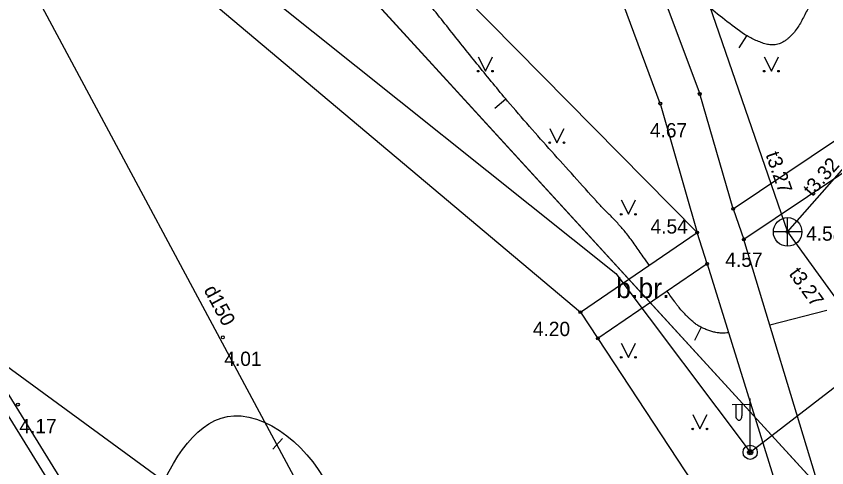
# Model space of a CAD drawing. Extents: x 519536 to 519949, y 326041 to 326519.
# Drawn here: x 519691.1 to 519719.44, y 326268.64 to 326284.42 of the extents above; entities that cross this region are included whole.
import ezdxf

# ---------------------------------------------------------------- set-up
doc = ezdxf.new("R2010")
doc.units = 0
for name, color, linetype in [('APGS_ELEM_####_####_#', 7, 'Continuous'), ('APGS_VADP_ZSPR_####_#', 7, 'Continuous'), ('CELI_CMAL_####_####_#', 7, 'Continuous'), ('CELI_CSEG_####_TKST_#', 7, 'Continuous'), ('RELJ_AATZ_####_TKST_#', 7, 'Continuous'), ('RELJ_ELEM_####_####_#', 7, 'Continuous'), ('RELJ_HORZ_PAMT_####_#', 7, 'Continuous'), ('ROBZ_UZMR_####_####_#', 7, 'Continuous'), ('SKAN_ELEM_####_####_#', 7, 'Continuous'), ('SKAN_ELEM_PAST_TKST_#', 7, 'Continuous'), ('SKAN_VADP_PAST_####_#', 7, 'Continuous'), ('SKAN_VADP_PAST_TKST_#', 7, 'Continuous'), ('SKAN_VADP_SPDK_####_#', 7, 'Continuous'), ('TERT_ELEM_####_####_#', 7, 'Continuous'), ('UDTK_VADP_UDEN_####_#', 7, 'Continuous'), ('UDTK_VADP_UDEN_TKST_#', 7, 'Continuous')]:
    doc.layers.add(name, color=color, linetype=linetype)

msp = doc.modelspace()

# ---------------------------------------------------------------- linework, layer by layer
at = {"layer": 'APGS_ELEM_####_####_#'}
for p, q in [((519716.759, 326270.852), (519716.124, 326270.847)), ((519716.259, 326270.848), (519716.259, 326270.456)), ((519716.469, 326270.85), (519716.469, 326270.456)), ((519716.759, 326269.185), (519716.759, 326271.068))]:
    msp.add_line(p, q, dxfattribs=at)
for radius in [0.25, 0.09]:
    msp.add_circle((519716.759, 326269.185), radius, dxfattribs=at)
msp.add_ellipse((519716.364, 326270.456), major_axis=(0, 0.151), ratio=0.695971, start_param=1.570796, end_param=4.712389, dxfattribs=at)
at = {"layer": 'APGS_VADP_ZSPR_####_#'}
for p, q in [((519699.01, 326285.847), (519712.059, 326275.435)), ((519716.759, 326269.185), (519727.709, 326277.648)), ((519712.059, 326275.435), (519716.759, 326269.185))]:
    msp.add_line(p, q, dxfattribs=at)
at = {"layer": 'CELI_CMAL_####_####_#'}
for p, q in [((519716.166, 326277.69), (519714.996, 326281.703)), ((519713.616, 326281.366), (519714.907, 326276.866)), ((519710.822, 326274.078), (519714.907, 326276.866)), ((519720.12, 326264.83), (519716.538, 326276.622)), ((519715.255, 326275.766), (519711.431, 326273.165)), ((519715.255, 326275.766), (519718.904, 326264.054))]:
    msp.add_line(p, q, dxfattribs=at)
for points in [[(519703.058, 326314.913), (519707.026, 326303.66), (519712.471, 326288.454), (519714.996, 326281.703)], [(519713.616, 326281.366), (519711.152, 326288.014), (519705.824, 326303.286), (519701.72, 326314.731), (519697.846, 326308.001)], [(519692.833, 326299.354), (519702.22, 326289.715), (519714.907, 326276.866)], [(519689.626, 326293.946), (519697.643, 326285.172), (519710.822, 326274.078), (519711.431, 326273.165), (519717.802, 326263.466)], [(519716.166, 326277.69), (519726.192, 326284.409)], [(519676.302, 326284.117), (519687.055, 326274.908), (519707.494, 326259.97)], [(519726.532, 326283.311), (519716.538, 326276.622)], [(519716.166, 326277.69), (519716.538, 326276.622)], [(519715.255, 326275.766), (519714.907, 326276.866)]]:
    msp.add_lwpolyline(points, dxfattribs=at)
at = {"layer": 'RELJ_ELEM_####_####_#'}
for centre in [(519714.996, 326281.703), (519713.616, 326281.366), (519716.166, 326277.69), (519714.907, 326276.866), (519718.069, 326276.884), (519716.538, 326276.622), (519715.255, 326275.766), (519710.822, 326274.078), (519698.322, 326273.201), (519711.431, 326273.165), (519691.157, 326270.85), (519716.759, 326269.185)]:
    msp.add_circle(centre, 0.05, dxfattribs=at)
at = {"layer": 'RELJ_HORZ_PAMT_####_#'}
for p, q in [((519716.379, 326283.311), (519716.643, 326283.736)), ((519707.833, 326281.208), (519708.214, 326281.531)), ((519719.438, 326274.136), (519717.449, 326273.623)), ((519714.82, 326273.103), (519715.045, 326273.549)), ((519700.405, 326269.67), (519700.07, 326269.299))]:
    msp.add_line(p, q, dxfattribs=at)
for points in [[(519718.947, 326285.706), (519718.95, 326285.593), (519718.972, 326285.294), (519718.965, 326285.152), (519718.93, 326285.025), (519718.746, 326284.622), (519718.541, 326284.228), (519718.43, 326284.042), (519718.304, 326283.869), (519718.155, 326283.709), (519718.071, 326283.633), (519717.979, 326283.561), (519717.811, 326283.469), (519717.631, 326283.425), (519717.448, 326283.422), (519717.275, 326283.458), (519717.093, 326283.52), (519716.911, 326283.594), (519716.566, 326283.786), (519715.873, 326284.296), (519715.21, 326284.833), (519714.587, 326285.418), (519714.011, 326286.073), (519713.591, 326286.634), (519713.414, 326286.933), (519713.274, 326287.251), (519713.163, 326287.597), (519713.065, 326287.947), (519712.881, 326288.647), (519712.689, 326289.237), (519712.47, 326289.817), (519712.245, 326290.397), (519712.038, 326290.984), (519711.875, 326291.564), (519711.812, 326291.858), (519711.764, 326292.155), (519711.756, 326292.735), (519711.796, 326293.022), (519711.828, 326293.164), (519711.847, 326293.236), (519711.869, 326293.307), (519711.957, 326293.508), (519712.078, 326293.692), (519712.231, 326293.856), (519712.318, 326293.929), (519712.412, 326293.997), (519712.854, 326294.227), (519712.969, 326294.267), (519713.085, 326294.302), (519713.321, 326294.357), (519713.855, 326294.455), (519714.39, 326294.545), (519714.802, 326294.603)], [(519713.229, 326275.721), (519713.022, 326276.019), (519712.737, 326276.421), (519712.443, 326276.816), (519712.193, 326277.113), (519711.927, 326277.395), (519711.655, 326277.671), (519711.389, 326277.953), (519710.605, 326278.823), (519709.82, 326279.693), (519708.278, 326281.456), (519707.266, 326282.683), (519706.271, 326283.924), (519705.278, 326285.168), (519704.273, 326286.401), (519701.822, 326289.325), (519701.323, 326289.898), (519700.543, 326290.866), (519699.779, 326291.847), (519698.506, 326293.528)], [(519714.653, 326273.841), (519714.58, 326273.911), (519714.509, 326273.981), (519714.37, 326274.128), (519714.24, 326274.282), (519714.178, 326274.361), (519714.119, 326274.442), (519713.858, 326274.816)], [(519716.005, 326273.359), (519715.889, 326273.35), (519715.817, 326273.347), (519715.781, 326273.347), (519715.745, 326273.348), (519715.672, 326273.353), (519715.6, 326273.363), (519715.528, 326273.376), (519715.456, 326273.393), (519715.384, 326273.414), (519715.312, 326273.438), (519715.24, 326273.464), (519715.17, 326273.492), (519715.1, 326273.523), (519715.065, 326273.539), (519715.031, 326273.557), (519714.903, 326273.632), (519714.785, 326273.723), (519714.653, 326273.841)], [(519700.905, 326263.254), (519702.179, 326267.474), (519698.706, 326270.463), (519695.925, 326267.379), (519696.57, 326261.43), (519699.183, 326261.357), (519700.905, 326263.254)]]:
    msp.add_spline(points, degree=3, dxfattribs=at)
at = {"layer": 'ROBZ_UZMR_####_####_#'}
msp.add_line((519670.304, 326321.355), (519725.483, 326261.055), dxfattribs=at)
msp.add_lwpolyline([(519670.304, 326321.355), (519737.746, 326345.414), (519745.717, 326337.069), (519750.347, 326341.449), (519761.947, 326329.667), (519768.36, 326323.393), (519766.634, 326320.884), (519725.483, 326261.055)], close=True, dxfattribs=at)
at = {"layer": 'SKAN_ELEM_####_####_#'}
for p, q in [((519718.069, 326276.384), (519718.069, 326277.384)), ((519718.569, 326276.884), (519717.569, 326276.884))]:
    msp.add_line(p, q, dxfattribs=at)
msp.add_circle((519718.069, 326276.884), 0.5, dxfattribs=at)
at = {"layer": 'SKAN_VADP_PAST_####_#'}
for points in [[(519713.036, 326291.441), (519718.069, 326276.884), (519738.942, 326248.097)], [(519718.069, 326276.884), (519725.145, 326284.923)]]:
    msp.add_lwpolyline(points, dxfattribs=at)
at = {"layer": 'SKAN_VADP_SPDK_####_#'}
for points in [[(519661.305, 326318.237), (519698.428, 326258.133)], [(519662.117, 326317.684), (519699.233, 326257.591)]]:
    msp.add_lwpolyline(points, dxfattribs=at)
at = {"layer": 'TERT_ELEM_####_####_#'}
for p, q in [((519707.25, 326283), (519707.5, 326282.5)), ((519707.5, 326282.5), (519707.75, 326283)), ((519717.25, 326283), (519717.5, 326282.5)), ((519717.5, 326282.5), (519717.75, 326283)), ((519709.75, 326280.5), (519710, 326280)), ((519710, 326280), (519710.25, 326280.5)), ((519712.25, 326278), (519712.5, 326277.5)), ((519712.5, 326277.5), (519712.75, 326278)), ((519712.25, 326273), (519712.5, 326272.5)), ((519712.5, 326272.5), (519712.75, 326273)), ((519714.75, 326270.5), (519715, 326270)), ((519715, 326270), (519715.25, 326270.5))]:
    msp.add_line(p, q, dxfattribs=at)
for centre, radius in [((519707.25, 326282.5), 0.028), ((519707.75, 326282.5), 0.0263), ((519717.25, 326282.5), 0.028), ((519717.75, 326282.5), 0.0263), ((519709.75, 326280), 0.028), ((519710.25, 326280), 0.0263), ((519712.25, 326277.5), 0.028), ((519712.75, 326277.5), 0.0263), ((519712.25, 326272.5), 0.028), ((519712.75, 326272.5), 0.0263), ((519714.75, 326270), 0.028), ((519715.25, 326270), 0.0263)]:
    msp.add_circle(centre, radius, dxfattribs=at)
at = {"layer": 'UDTK_VADP_UDEN_####_#'}
msp.add_lwpolyline([(519688.623, 326291.021), (519703.471, 326263.36), (519718.488, 326241.302)], dxfattribs=at)

# ---------------------------------------------------------------- texts
at = {"layer": 'CELI_CSEG_####_TKST_#'}
msp.add_text('b.br.', height=0.7, dxfattribs=at).set_placement((519712.07, 326274.572))
at = {"layer": 'RELJ_AATZ_####_TKST_#'}
for s, p in [(' 4.67', (519713.067, 326280.187)), (' 4.54', (519713.091, 326276.827)), (' 4.57', (519715.704, 326275.662)), (' 4.20', (519708.975, 326273.245)), ('4.01', (519698.372, 326272.201)), ('4.17', (519691.207, 326269.85))]:
    msp.add_text(s, height=0.5, dxfattribs=at).set_placement(p)
at = {"layer": 'SKAN_ELEM_PAST_TKST_#'}
msp.add_text(' 4.58', height=0.5, dxfattribs=at).set_placement((519718.529, 326276.578))
at = {"layer": 'SKAN_VADP_PAST_TKST_#'}
for s, rotation, p in [('t3.27', 289.0725, (519717.292, 326279.59)), ('t3.32', 48.6455, (519718.931, 326278.09)), ('t3.27', 305.9912, (519718.091, 326275.416))]:
    msp.add_text(s, height=0.5, rotation=rotation, dxfattribs=at).set_placement(p)
at = {"layer": 'UDTK_VADP_UDEN_TKST_#'}
msp.add_text('d150', height=0.5, rotation=298.227, dxfattribs=at).set_placement((519697.64, 326274.859))

doc.saveas('drawing.dxf')
